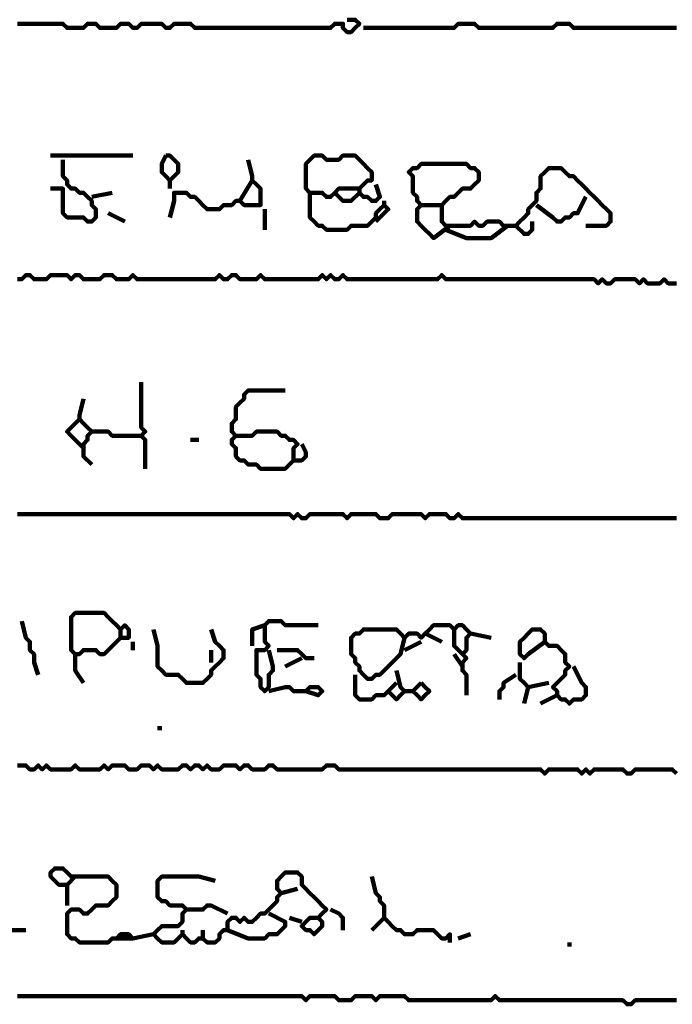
# Model space of a CAD drawing. Header units: metres. Extents: x 1959 to 4131, y 3282 to 4313.
# Tile 282 of 356: x 2432.96 to 2434.43, y 4291.86 to 4294.06. Entities that reach past the tile are written whole.
import ezdxf

# ---------------------------------------------------------------- set-up
doc = ezdxf.new("R2010")
doc.units = ezdxf.units.M
doc.layers.add('P', color=250, linetype='Continuous', lineweight=100)

msp = doc.modelspace()

# ---------------------------------------------------------------- linework, layer by layer
at = {"layer": 'P', "color": 0, "linetype": 'Continuous'}
for points in [[(2432.9586, 4294.053), (2432.9679, 4294.053), (2432.9771, 4294.053), (2432.9863, 4294.053), (2432.9956, 4294.053), (2433.0048, 4294.053), (2433.014, 4294.053), (2433.0232, 4294.053), (2433.0325, 4294.053), (2433.0417, 4294.053), (2433.0509, 4294.053), (2433.0602, 4294.053), (2433.0694, 4294.0438), (2433.0786, 4294.0438), (2433.0879, 4294.0438), (2433.0971, 4294.0438), (2433.1063, 4294.0438), (2433.1156, 4294.053), (2433.1248, 4294.053), (2433.134, 4294.053), (2433.1432, 4294.0438), (2433.1525, 4294.0438), (2433.1617, 4294.0438), (2433.1709, 4294.0438), (2433.1802, 4294.0438), (2433.1894, 4294.053), (2433.1986, 4294.053), (2433.2079, 4294.053), (2433.2171, 4294.0438), (2433.2263, 4294.0438), (2433.2356, 4294.053), (2433.2448, 4294.053), (2433.254, 4294.053), (2433.2632, 4294.053), (2433.2725, 4294.053), (2433.2817, 4294.053), (2433.2909, 4294.0438), (2433.3002, 4294.0438), (2433.3094, 4294.053), (2433.3186, 4294.053), (2433.3279, 4294.053), (2433.3371, 4294.053), (2433.3463, 4294.053), (2433.3556, 4294.0438), (2433.3648, 4294.0438), (2433.374, 4294.0438), (2433.3832, 4294.0438), (2433.3925, 4294.0438), (2433.4017, 4294.0438), (2433.4109, 4294.0438), (2433.4202, 4294.0438), (2433.4294, 4294.0438), (2433.4386, 4294.0438), (2433.4479, 4294.0438), (2433.4571, 4294.0438), (2433.4663, 4294.0438), (2433.4756, 4294.0438), (2433.4848, 4294.0438), (2433.494, 4294.0438), (2433.5032, 4294.0438), (2433.5125, 4294.0438), (2433.5217, 4294.0438), (2433.5309, 4294.0438), (2433.5402, 4294.0438), (2433.5494, 4294.0438), (2433.5586, 4294.0438), (2433.5679, 4294.0438), (2433.5771, 4294.0438), (2433.5863, 4294.0438), (2433.5956, 4294.0438), (2433.6048, 4294.0438), (2433.614, 4294.0438), (2433.6232, 4294.0438), (2433.6325, 4294.0438), (2433.6417, 4294.0438), (2433.6509, 4294.0438), (2433.6602, 4294.0438), (2433.6694, 4294.053), (2433.6786, 4294.053), (2433.6879, 4294.053), (2433.6879, 4294.0438), (2433.6971, 4294.0346), (2433.7063, 4294.0346), (2433.7156, 4294.0438), (2433.7248, 4294.053), (2433.7156, 4294.0623), (2433.6971, 4294.0623)], [(2433.734, 4294.0438), (2433.7709, 4294.0438), (2433.7802, 4294.0438), (2433.7894, 4294.0438), (2433.7986, 4294.0438), (2433.8079, 4294.0438), (2433.8171, 4294.0438), (2433.8263, 4294.0438), (2433.8356, 4294.0438), (2433.8448, 4294.0438), (2433.854, 4294.0438), (2433.8632, 4294.0438), (2433.8725, 4294.0438), (2433.8817, 4294.0438), (2433.8909, 4294.0438), (2433.9002, 4294.0438), (2433.9094, 4294.0438), (2433.9186, 4294.0438), (2433.9279, 4294.0438), (2433.9371, 4294.0438), (2433.9463, 4294.053), (2433.9556, 4294.053), (2433.9648, 4294.053), (2433.974, 4294.053), (2433.9832, 4294.053), (2433.9925, 4294.0438), (2434.0017, 4294.0438), (2434.0109, 4294.0438), (2434.0202, 4294.0438), (2434.0294, 4294.0438), (2434.0386, 4294.0438), (2434.0479, 4294.0438), (2434.0571, 4294.0438), (2434.0663, 4294.0438), (2434.0756, 4294.0438), (2434.0848, 4294.0438), (2434.094, 4294.0438), (2434.1032, 4294.0438), (2434.1125, 4294.0438), (2434.1217, 4294.0438), (2434.1309, 4294.0438), (2434.1402, 4294.0438), (2434.1494, 4294.0438), (2434.1586, 4294.0438), (2434.1679, 4294.053), (2434.1771, 4294.053), (2434.1863, 4294.053), (2434.1956, 4294.053), (2434.2048, 4294.0438), (2434.214, 4294.0438), (2434.2232, 4294.0438), (2434.2325, 4294.0438), (2434.2417, 4294.0438), (2434.2509, 4294.0438), (2434.2602, 4294.0438), (2434.2694, 4294.0438), (2434.2786, 4294.0438), (2434.2879, 4294.0438), (2434.2971, 4294.0438), (2434.3063, 4294.0438), (2434.3156, 4294.0438), (2434.3248, 4294.0438), (2434.334, 4294.0438), (2434.3432, 4294.0438), (2434.3525, 4294.0438), (2434.3617, 4294.0438), (2434.3709, 4294.0438), (2434.3802, 4294.0438), (2434.3894, 4294.0438), (2434.3986, 4294.0438), (2434.4079, 4294.0438), (2434.4171, 4294.0438), (2434.4263, 4294.0438), (2434.4356, 4294.0438)], [(2433.0325, 4293.7576), (2433.0694, 4293.7576), (2433.0786, 4293.7576), (2433.0879, 4293.7576), (2433.0971, 4293.7576), (2433.1063, 4293.7576), (2433.1156, 4293.7576), (2433.1248, 4293.7576), (2433.134, 4293.7576), (2433.1432, 4293.7576), (2433.1525, 4293.7576), (2433.1617, 4293.7576), (2433.1709, 4293.7576), (2433.1802, 4293.7576), (2433.1894, 4293.7576), (2433.1986, 4293.7576), (2433.2171, 4293.7576)], [(2433.2909, 4293.7576), (2433.3002, 4293.7576), (2433.3094, 4293.7484), (2433.3186, 4293.7392), (2433.3186, 4293.7299), (2433.3186, 4293.7207), (2433.3094, 4293.7115), (2433.3002, 4293.7023), (2433.2909, 4293.7115), (2433.2817, 4293.7207), (2433.2817, 4293.7299), (2433.2817, 4293.7392), (2433.2909, 4293.7576)], [(2433.7248, 4293.6838), (2433.6879, 4293.6838), (2433.6786, 4293.6838), (2433.6694, 4293.6746), (2433.6602, 4293.6653), (2433.6509, 4293.6653), (2433.6417, 4293.6746), (2433.6325, 4293.6746), (2433.6232, 4293.6746), (2433.614, 4293.6746), (2433.6048, 4293.6838), (2433.6048, 4293.693), (2433.6048, 4293.7023), (2433.6048, 4293.7115), (2433.6048, 4293.7207), (2433.6048, 4293.7299), (2433.6048, 4293.7392), (2433.614, 4293.7484), (2433.6232, 4293.7576), (2433.6325, 4293.7576), (2433.6417, 4293.7576), (2433.6509, 4293.7484), (2433.6602, 4293.7484), (2433.6694, 4293.7484), (2433.6786, 4293.7484), (2433.6879, 4293.7576), (2433.6971, 4293.7576), (2433.7063, 4293.7576), (2433.7156, 4293.7576), (2433.7248, 4293.7484), (2433.734, 4293.7392), (2433.7432, 4293.7299), (2433.7525, 4293.7207), (2433.7525, 4293.7115), (2433.7525, 4293.7023), (2433.7432, 4293.7023), (2433.734, 4293.693), (2433.7248, 4293.6838), (2433.7248, 4293.6746), (2433.734, 4293.6653), (2433.7432, 4293.6653), (2433.7525, 4293.6561), (2433.7617, 4293.6561), (2433.7709, 4293.6653), (2433.7617, 4293.693)], [(2433.0602, 4293.7484), (2433.0602, 4293.7115), (2433.0694, 4293.7023), (2433.0694, 4293.693), (2433.0786, 4293.6838), (2433.0879, 4293.6838), (2433.0971, 4293.6746), (2433.1063, 4293.6746), (2433.1156, 4293.6653), (2433.1248, 4293.6561), (2433.1248, 4293.6469), (2433.134, 4293.6376), (2433.134, 4293.6284), (2433.134, 4293.6192), (2433.1248, 4293.6099), (2433.1156, 4293.6099), (2433.1063, 4293.6192), (2433.0971, 4293.6192), (2433.0879, 4293.6192), (2433.0786, 4293.6192), (2433.0694, 4293.6192), (2433.0602, 4293.6284), (2433.0602, 4293.6376), (2433.0602, 4293.6469), (2433.0602, 4293.6561), (2433.0602, 4293.6653), (2433.0602, 4293.6746), (2433.0602, 4293.6838), (2433.0325, 4293.6838)], [(2433.4756, 4293.7484), (2433.4848, 4293.7115), (2433.4848, 4293.7023), (2433.494, 4293.693), (2433.5032, 4293.6838), (2433.5032, 4293.6746), (2433.5032, 4293.6653), (2433.5032, 4293.6561), (2433.5032, 4293.6469), (2433.494, 4293.6469), (2433.4848, 4293.6469), (2433.4756, 4293.6469), (2433.4663, 4293.6469), (2433.4571, 4293.6561), (2433.4479, 4293.6561), (2433.4386, 4293.6469), (2433.4294, 4293.6469), (2433.4202, 4293.6469), (2433.4109, 4293.6376), (2433.4017, 4293.6376), (2433.3925, 4293.6376), (2433.3832, 4293.6376), (2433.374, 4293.6469), (2433.3648, 4293.6561), (2433.3556, 4293.6653), (2433.3463, 4293.6653), (2433.3371, 4293.6746), (2433.3279, 4293.6746), (2433.3186, 4293.6746), (2433.3094, 4293.6746), (2433.3094, 4293.6653), (2433.3094, 4293.6561), (2433.3002, 4293.6192)], [(2433.9279, 4293.6007), (2433.8909, 4293.573), (2433.8817, 4293.5823), (2433.8725, 4293.5915), (2433.8632, 4293.6007), (2433.854, 4293.6099), (2433.854, 4293.6192), (2433.854, 4293.6284), (2433.854, 4293.6376), (2433.8632, 4293.6469), (2433.854, 4293.6561), (2433.854, 4293.6653), (2433.8448, 4293.6746), (2433.8448, 4293.6838), (2433.8448, 4293.693), (2433.8448, 4293.7023), (2433.8448, 4293.7115), (2433.8356, 4293.7207), (2433.8448, 4293.7299), (2433.854, 4293.7299), (2433.8632, 4293.7392), (2433.8725, 4293.7392), (2433.8817, 4293.7392), (2433.8909, 4293.7392), (2433.9002, 4293.7392), (2433.9094, 4293.7392), (2433.9186, 4293.7392), (2433.9279, 4293.7392), (2433.9371, 4293.7392), (2433.9463, 4293.7392), (2433.9556, 4293.7392), (2433.9648, 4293.7392), (2433.974, 4293.7299), (2433.9832, 4293.7299), (2433.9925, 4293.7207), (2433.9925, 4293.7115), (2433.9925, 4293.7023), (2433.9832, 4293.693), (2433.974, 4293.6838), (2433.9648, 4293.6838), (2433.9556, 4293.6838), (2433.9463, 4293.6746), (2433.9371, 4293.6653), (2433.9279, 4293.6653), (2433.9186, 4293.6561), (2433.9094, 4293.6469), (2433.9094, 4293.6376), (2433.9094, 4293.6284), (2433.9094, 4293.6192), (2433.9094, 4293.6099), (2433.9186, 4293.6007), (2433.9279, 4293.6007), (2433.9371, 4293.6007), (2433.9463, 4293.6007), (2433.9556, 4293.6007), (2433.9648, 4293.6007), (2433.974, 4293.6007), (2433.9832, 4293.6099), (2433.9925, 4293.6007), (2434.0017, 4293.6007), (2434.0109, 4293.6099), (2434.0202, 4293.6099), (2434.0294, 4293.6099), (2434.0386, 4293.6099), (2434.0479, 4293.6007), (2434.0571, 4293.6007), (2434.0663, 4293.6007), (2434.0756, 4293.6007), (2434.0848, 4293.6099), (2434.094, 4293.6192), (2434.1032, 4293.6284), (2434.1032, 4293.6376), (2434.1125, 4293.6469), (2434.1217, 4293.6561), (2434.1217, 4293.6653), (2434.1217, 4293.6746), (2434.1309, 4293.6838), (2434.1309, 4293.693), (2434.1309, 4293.7023), (2434.1309, 4293.7115), (2434.1402, 4293.7207), (2434.1494, 4293.7299), (2434.1586, 4293.7299), (2434.1679, 4293.7299), (2434.1771, 4293.7299), (2434.1863, 4293.7207), (2434.1956, 4293.7115), (2434.2048, 4293.7115), (2434.214, 4293.7023), (2434.2232, 4293.693), (2434.2325, 4293.6838), (2434.2417, 4293.6746), (2434.2509, 4293.6653), (2434.2602, 4293.6561), (2434.2694, 4293.6469), (2434.2786, 4293.6376), (2434.2879, 4293.6284), (2434.2879, 4293.6192), (2434.2879, 4293.6099), (2434.2786, 4293.6007), (2434.2325, 4293.6007)], [(2433.3002, 4293.7023), (2433.3002, 4293.6838)], [(2433.4848, 4293.7023), (2433.4571, 4293.6561)], [(2433.1248, 4293.6653), (2433.1709, 4293.6746)], [(2433.614, 4293.6746), (2433.614, 4293.6376), (2433.614, 4293.6284), (2433.614, 4293.6192), (2433.6232, 4293.6099), (2433.6325, 4293.6007), (2433.6417, 4293.6007), (2433.6509, 4293.5915), (2433.6602, 4293.5915), (2433.6694, 4293.5915), (2433.6786, 4293.5915), (2433.6879, 4293.5915), (2433.6971, 4293.5915), (2433.7063, 4293.6007), (2433.7156, 4293.6007), (2433.7248, 4293.6007), (2433.734, 4293.6007), (2433.7432, 4293.6007), (2433.7525, 4293.6099), (2433.7617, 4293.6192), (2433.7617, 4293.6284), (2433.7709, 4293.6376), (2433.7802, 4293.6469), (2433.7894, 4293.6376), (2433.7617, 4293.6099)], [(2433.6694, 4293.6746), (2433.6879, 4293.6561), (2433.6971, 4293.6561), (2433.7063, 4293.6561), (2433.7248, 4293.6746)], [(2434.2325, 4293.6653), (2434.214, 4293.6284), (2434.2048, 4293.6284), (2434.1956, 4293.6192), (2434.1863, 4293.6192), (2434.1771, 4293.6099), (2434.1679, 4293.6099), (2434.1586, 4293.6192), (2434.1217, 4293.6469)], [(2433.7802, 4293.6561), (2433.7802, 4293.6469)], [(2433.8632, 4293.6469), (2433.9094, 4293.6469)], [(2433.1617, 4293.6284), (2433.1986, 4293.6099)], [(2433.5125, 4293.6376), (2433.5125, 4293.5915)], [(2434.0571, 4293.6007), (2434.0202, 4293.573), (2434.0109, 4293.573), (2434.0017, 4293.573), (2433.9925, 4293.573), (2433.9832, 4293.573), (2433.974, 4293.573), (2433.9648, 4293.573), (2433.9186, 4293.5915)], [(2434.1125, 4293.6099), (2434.1125, 4293.5915), (2434.1032, 4293.5823), (2434.094, 4293.5823), (2434.0756, 4293.6007)], [(2432.9586, 4293.4807), (2432.9679, 4293.4807), (2432.9771, 4293.4899), (2432.9863, 4293.4899), (2432.9956, 4293.4807), (2433.0048, 4293.4807), (2433.014, 4293.4807), (2433.0232, 4293.4807), (2433.0325, 4293.4899), (2433.0417, 4293.4899), (2433.0509, 4293.4899), (2433.0602, 4293.4899), (2433.0694, 4293.4899), (2433.0786, 4293.4807), (2433.0879, 4293.4899), (2433.0971, 4293.4899), (2433.1063, 4293.4807), (2433.1156, 4293.4807), (2433.1248, 4293.4807), (2433.134, 4293.4807), (2433.1432, 4293.4807), (2433.1525, 4293.4899), (2433.1617, 4293.4899), (2433.1709, 4293.4899), (2433.1802, 4293.4807), (2433.1894, 4293.4807), (2433.1986, 4293.4807), (2433.2079, 4293.4807), (2433.2171, 4293.4899), (2433.2263, 4293.4807), (2433.2356, 4293.4807), (2433.2448, 4293.4807), (2433.254, 4293.4807), (2433.2632, 4293.4807), (2433.2725, 4293.4807), (2433.2817, 4293.4807), (2433.2909, 4293.4807), (2433.3002, 4293.4807), (2433.3094, 4293.4807), (2433.3186, 4293.4807), (2433.3279, 4293.4807), (2433.3371, 4293.4807), (2433.3463, 4293.4807), (2433.3556, 4293.4807), (2433.3648, 4293.4807), (2433.374, 4293.4807), (2433.3832, 4293.4807), (2433.3925, 4293.4807), (2433.4017, 4293.4807), (2433.4109, 4293.4899), (2433.4202, 4293.4807), (2433.4294, 4293.4807), (2433.4386, 4293.4899), (2433.4479, 4293.4899), (2433.4571, 4293.4807), (2433.4663, 4293.4807), (2433.4756, 4293.4807), (2433.4848, 4293.4807), (2433.494, 4293.4807), (2433.5032, 4293.4899), (2433.5125, 4293.4807), (2433.5217, 4293.4807), (2433.5309, 4293.4807), (2433.5402, 4293.4807), (2433.5494, 4293.4807), (2433.5586, 4293.4807), (2433.5679, 4293.4807), (2433.5771, 4293.4807), (2433.5863, 4293.4807), (2433.5956, 4293.4807), (2433.6048, 4293.4807), (2433.614, 4293.4807), (2433.6232, 4293.4807), (2433.6325, 4293.4807), (2433.6417, 4293.4899), (2433.6509, 4293.4807), (2433.6602, 4293.4899), (2433.6694, 4293.4807), (2433.6786, 4293.4807), (2433.6879, 4293.4899), (2433.6971, 4293.4807), (2433.7063, 4293.4807), (2433.7156, 4293.4807), (2433.7248, 4293.4807), (2433.734, 4293.4807), (2433.7432, 4293.4807), (2433.7525, 4293.4807), (2433.7617, 4293.4807), (2433.7709, 4293.4807), (2433.7802, 4293.4807), (2433.7894, 4293.4807), (2433.7986, 4293.4807), (2433.8079, 4293.4807), (2433.8171, 4293.4807), (2433.8263, 4293.4807), (2433.8356, 4293.4807), (2433.8448, 4293.4807), (2433.854, 4293.4807), (2433.8632, 4293.4807), (2433.8725, 4293.4807), (2433.8817, 4293.4807), (2433.8909, 4293.4807), (2433.9002, 4293.4807), (2433.9094, 4293.4899), (2433.9186, 4293.4807), (2433.9279, 4293.4807), (2433.9371, 4293.4807), (2433.9463, 4293.4807), (2433.9556, 4293.4807), (2433.9648, 4293.4807), (2433.974, 4293.4807), (2433.9832, 4293.4807), (2433.9925, 4293.4807), (2434.0017, 4293.4807), (2434.0109, 4293.4807), (2434.0202, 4293.4807), (2434.0294, 4293.4807), (2434.0386, 4293.4807), (2434.0479, 4293.4807), (2434.0571, 4293.4807), (2434.0663, 4293.4807), (2434.0756, 4293.4807), (2434.0848, 4293.4807), (2434.094, 4293.4807), (2434.1032, 4293.4807), (2434.1125, 4293.4807), (2434.1217, 4293.4807), (2434.1309, 4293.4807), (2434.1402, 4293.4807), (2434.1494, 4293.4807), (2434.1586, 4293.4807), (2434.1679, 4293.4807), (2434.1771, 4293.4807), (2434.1863, 4293.4807), (2434.1956, 4293.4807), (2434.2048, 4293.4807), (2434.214, 4293.4807), (2434.2232, 4293.4807), (2434.2325, 4293.4807), (2434.2417, 4293.4807), (2434.2509, 4293.4807), (2434.2602, 4293.4715), (2434.2694, 4293.4807), (2434.2786, 4293.4715), (2434.2879, 4293.4715), (2434.2971, 4293.4807), (2434.3063, 4293.4807), (2434.3156, 4293.4807), (2434.3248, 4293.4807), (2434.334, 4293.4807), (2434.3432, 4293.4807), (2434.3525, 4293.4715), (2434.3617, 4293.4807), (2434.3709, 4293.4715), (2434.3802, 4293.4715), (2434.3894, 4293.4715), (2434.3986, 4293.4715), (2434.4079, 4293.4807), (2434.4171, 4293.4715), (2434.4263, 4293.4715), (2434.4356, 4293.4715)], [(2433.2356, 4293.2499), (2433.2356, 4293.213), (2433.2356, 4293.2038), (2433.2356, 4293.1946), (2433.2356, 4293.1853), (2433.2356, 4293.1761), (2433.2356, 4293.1669), (2433.2356, 4293.1576), (2433.2356, 4293.1484), (2433.2448, 4293.1392), (2433.2356, 4293.1299), (2433.2448, 4293.1207), (2433.2448, 4293.1115), (2433.2448, 4293.1023), (2433.2448, 4293.093), (2433.2448, 4293.0838), (2433.2448, 4293.0561)], [(2433.4479, 4293.1299), (2433.4848, 4293.1299), (2433.494, 4293.1392), (2433.5032, 4293.1392), (2433.5125, 4293.1392), (2433.5217, 4293.1392), (2433.5309, 4293.1392), (2433.5402, 4293.1392), (2433.5494, 4293.1299), (2433.5586, 4293.1299), (2433.5679, 4293.1207), (2433.5771, 4293.1207), (2433.5863, 4293.1115), (2433.5771, 4293.1023), (2433.5771, 4293.093), (2433.5771, 4293.0838), (2433.5771, 4293.0746), (2433.5679, 4293.0653), (2433.5586, 4293.0561), (2433.5494, 4293.0561), (2433.5402, 4293.0561), (2433.5309, 4293.0561), (2433.5217, 4293.0561), (2433.5125, 4293.0561), (2433.5032, 4293.0561), (2433.494, 4293.0653), (2433.4848, 4293.0653), (2433.4756, 4293.0653), (2433.4663, 4293.0746), (2433.4571, 4293.0746), (2433.4479, 4293.0838), (2433.4479, 4293.093), (2433.4479, 4293.1023), (2433.4386, 4293.1115), (2433.4386, 4293.1207), (2433.4479, 4293.1299), (2433.4386, 4293.1392), (2433.4386, 4293.1484), (2433.4386, 4293.1576), (2433.4479, 4293.1669), (2433.4479, 4293.1761), (2433.4479, 4293.1853), (2433.4479, 4293.1946), (2433.4571, 4293.2038), (2433.4663, 4293.213), (2433.4663, 4293.2223), (2433.4756, 4293.2315), (2433.4848, 4293.2315), (2433.494, 4293.2315), (2433.5032, 4293.2315), (2433.5125, 4293.2315), (2433.5217, 4293.2315), (2433.5586, 4293.2315)], [(2433.1063, 4293.213), (2433.0971, 4293.1761), (2433.0971, 4293.1669), (2433.1063, 4293.1576), (2433.1156, 4293.1484), (2433.1248, 4293.1392), (2433.1156, 4293.1299), (2433.1156, 4293.1207), (2433.1063, 4293.1115), (2433.1063, 4293.1023), (2433.1063, 4293.093), (2433.1063, 4293.0838), (2433.1248, 4293.0653)], [(2433.0971, 4293.1669), (2433.0786, 4293.1484), (2433.0694, 4293.1392), (2433.0786, 4293.1299), (2433.1063, 4293.1023)], [(2433.1248, 4293.1392), (2433.1617, 4293.1392), (2433.1709, 4293.1299), (2433.1802, 4293.1299), (2433.1894, 4293.1299), (2433.1986, 4293.1299), (2433.2079, 4293.1299), (2433.2171, 4293.1299), (2433.2356, 4293.1299)], [(2433.3463, 4293.1207), (2433.3648, 4293.1207)], [(2433.5956, 4293.1115), (2433.6048, 4293.093), (2433.6048, 4293.0838), (2433.5956, 4293.0746), (2433.5771, 4293.0746)], [(2432.9586, 4292.9546), (2432.9679, 4292.9546), (2432.9771, 4292.9546), (2432.9863, 4292.9546), (2432.9956, 4292.9546), (2433.0048, 4292.9546), (2433.014, 4292.9546), (2433.0232, 4292.9546), (2433.0325, 4292.9546), (2433.0417, 4292.9546), (2433.0509, 4292.9546), (2433.0602, 4292.9546), (2433.0694, 4292.9546), (2433.0786, 4292.9546), (2433.0879, 4292.9546), (2433.0971, 4292.9546), (2433.1063, 4292.9546), (2433.1156, 4292.9546), (2433.1248, 4292.9546), (2433.134, 4292.9546), (2433.1432, 4292.9546), (2433.1525, 4292.9546), (2433.1617, 4292.9546), (2433.1709, 4292.9546), (2433.1802, 4292.9546), (2433.1894, 4292.9546), (2433.1986, 4292.9546), (2433.2079, 4292.9546), (2433.2171, 4292.9546), (2433.2263, 4292.9546), (2433.2356, 4292.9546), (2433.2448, 4292.9546), (2433.254, 4292.9546), (2433.2632, 4292.9546), (2433.2725, 4292.9546), (2433.2817, 4292.9546), (2433.2909, 4292.9546), (2433.3002, 4292.9546), (2433.3094, 4292.9546), (2433.3186, 4292.9546), (2433.3279, 4292.9546), (2433.3371, 4292.9546), (2433.3463, 4292.9546), (2433.3556, 4292.9546), (2433.3648, 4292.9546), (2433.374, 4292.9546), (2433.3832, 4292.9546), (2433.3925, 4292.9546), (2433.4017, 4292.9546), (2433.4109, 4292.9546), (2433.4202, 4292.9546), (2433.4294, 4292.9546), (2433.4386, 4292.9546), (2433.4479, 4292.9546), (2433.4571, 4292.9546), (2433.4663, 4292.9546), (2433.4756, 4292.9546), (2433.4848, 4292.9546), (2433.494, 4292.9546), (2433.5032, 4292.9546), (2433.5125, 4292.9546), (2433.5217, 4292.9546), (2433.5309, 4292.9546), (2433.5402, 4292.9546), (2433.5494, 4292.9546), (2433.5586, 4292.9546), (2433.5679, 4292.9546), (2433.5771, 4292.9453), (2433.5863, 4292.9546), (2433.5956, 4292.9453), (2433.6048, 4292.9453), (2433.614, 4292.9546), (2433.6232, 4292.9546), (2433.6325, 4292.9546), (2433.6417, 4292.9546), (2433.6509, 4292.9546), (2433.6602, 4292.9546), (2433.6694, 4292.9546), (2433.6786, 4292.9546), (2433.6879, 4292.9546), (2433.6971, 4292.9453), (2433.7063, 4292.9546), (2433.7156, 4292.9546), (2433.7248, 4292.9546), (2433.734, 4292.9546), (2433.7432, 4292.9546), (2433.7525, 4292.9546), (2433.7617, 4292.9546), (2433.7709, 4292.9453), (2433.7802, 4292.9453), (2433.7894, 4292.9453), (2433.7986, 4292.9546), (2433.8079, 4292.9546), (2433.8171, 4292.9546), (2433.8263, 4292.9546), (2433.8356, 4292.9546), (2433.8448, 4292.9546), (2433.854, 4292.9546), (2433.8632, 4292.9546), (2433.8725, 4292.9453), (2433.8817, 4292.9546), (2433.8909, 4292.9546), (2433.9002, 4292.9546), (2433.9094, 4292.9546), (2433.9186, 4292.9546), (2433.9279, 4292.9453), (2433.9371, 4292.9453), (2433.9463, 4292.9546), (2433.9556, 4292.9453), (2433.9648, 4292.9453), (2433.974, 4292.9453), (2433.9832, 4292.9453), (2433.9925, 4292.9453), (2434.0017, 4292.9453), (2434.0109, 4292.9453), (2434.0202, 4292.9453), (2434.0294, 4292.9453), (2434.0386, 4292.9453), (2434.0479, 4292.9453), (2434.0571, 4292.9453), (2434.0663, 4292.9453), (2434.0756, 4292.9453), (2434.0848, 4292.9453), (2434.094, 4292.9453), (2434.1032, 4292.9453), (2434.1125, 4292.9453), (2434.1217, 4292.9453), (2434.1309, 4292.9453), (2434.1402, 4292.9453), (2434.1494, 4292.9453), (2434.1586, 4292.9453), (2434.1679, 4292.9453), (2434.1771, 4292.9453), (2434.1863, 4292.9453), (2434.1956, 4292.9453), (2434.2048, 4292.9453), (2434.214, 4292.9453), (2434.2232, 4292.9453), (2434.2325, 4292.9453), (2434.2417, 4292.9453), (2434.2509, 4292.9453), (2434.2602, 4292.9453), (2434.2694, 4292.9453), (2434.2786, 4292.9453), (2434.2879, 4292.9453), (2434.2971, 4292.9453), (2434.3063, 4292.9453), (2434.3156, 4292.9453), (2434.3248, 4292.9453), (2434.334, 4292.9453), (2434.3432, 4292.9453), (2434.3525, 4292.9453), (2434.3617, 4292.9453), (2434.3709, 4292.9453), (2434.3802, 4292.9453), (2434.3894, 4292.9453), (2434.3986, 4292.9453), (2434.4079, 4292.9453), (2434.4171, 4292.9453), (2434.4263, 4292.9453), (2434.4356, 4292.9453)], [(2432.9679, 4292.7146), (2432.9771, 4292.6776), (2432.9863, 4292.6684), (2432.9863, 4292.6592), (2432.9863, 4292.6499), (2432.9956, 4292.6407), (2432.9956, 4292.6315), (2432.9956, 4292.6223), (2433.0048, 4292.5946)], [(2433.1894, 4292.6776), (2433.1525, 4292.6407), (2433.1432, 4292.6407), (2433.134, 4292.6499), (2433.1248, 4292.6499), (2433.1156, 4292.6499), (2433.1063, 4292.6499), (2433.0971, 4292.6407), (2433.0879, 4292.6407), (2433.0786, 4292.6499), (2433.0786, 4292.6592), (2433.0786, 4292.6684), (2433.0786, 4292.6776), (2433.0786, 4292.6869), (2433.0786, 4292.6961), (2433.0786, 4292.7053), (2433.0786, 4292.7146), (2433.0786, 4292.7238), (2433.0879, 4292.733), (2433.0971, 4292.733), (2433.1063, 4292.733), (2433.1156, 4292.733), (2433.1248, 4292.733), (2433.134, 4292.733), (2433.1432, 4292.733), (2433.1525, 4292.733), (2433.1617, 4292.7238), (2433.1709, 4292.7146), (2433.1802, 4292.7053), (2433.1894, 4292.6961), (2433.1986, 4292.7053), (2433.2079, 4292.6961), (2433.2079, 4292.6869), (2433.2079, 4292.6776), (2433.1986, 4292.6776), (2433.1894, 4292.6776), (2433.1894, 4292.6961)], [(2433.5217, 4292.6499), (2433.5309, 4292.613), (2433.5309, 4292.6038), (2433.5217, 4292.5946), (2433.5217, 4292.5853), (2433.5217, 4292.5761), (2433.5217, 4292.5669), (2433.5125, 4292.5576), (2433.5032, 4292.5669), (2433.5032, 4292.5761), (2433.5032, 4292.5853), (2433.494, 4292.5946), (2433.494, 4292.6038), (2433.494, 4292.613), (2433.494, 4292.6223), (2433.494, 4292.6315), (2433.494, 4292.6407), (2433.494, 4292.6499), (2433.5032, 4292.6499), (2433.5125, 4292.6499), (2433.5217, 4292.6592), (2433.5125, 4292.6684), (2433.5125, 4292.6776), (2433.5125, 4292.6869), (2433.5125, 4292.6961), (2433.5125, 4292.7053), (2433.5217, 4292.7146), (2433.5309, 4292.7146), (2433.5402, 4292.7146), (2433.5494, 4292.7146), (2433.5586, 4292.7053), (2433.5679, 4292.7053), (2433.5771, 4292.7053), (2433.5863, 4292.7053), (2433.5956, 4292.7053), (2433.6048, 4292.7053), (2433.6325, 4292.7053)], [(2433.2632, 4292.6961), (2433.2725, 4292.6592), (2433.2725, 4292.6499), (2433.2725, 4292.6407), (2433.2725, 4292.6315), (2433.2725, 4292.6223), (2433.2725, 4292.613), (2433.2817, 4292.6038), (2433.2909, 4292.5946), (2433.3002, 4292.5946), (2433.3094, 4292.5946), (2433.3186, 4292.5946), (2433.3279, 4292.5853), (2433.3371, 4292.5761), (2433.3463, 4292.5761), (2433.3556, 4292.5761), (2433.3648, 4292.5761), (2433.374, 4292.5761), (2433.3832, 4292.5853), (2433.3925, 4292.5946), (2433.3925, 4292.6038), (2433.4017, 4292.613), (2433.4109, 4292.6223), (2433.4202, 4292.6315), (2433.4202, 4292.6407), (2433.4202, 4292.6499), (2433.4109, 4292.6592), (2433.4017, 4292.6684), (2433.3925, 4292.6961)], [(2433.4848, 4292.6592), (2433.4848, 4292.6776), (2433.4848, 4292.6869), (2433.4848, 4292.6961), (2433.5125, 4292.7053)], [(2433.8263, 4292.6776), (2433.8171, 4292.6407), (2433.8079, 4292.6315), (2433.7986, 4292.6223), (2433.7894, 4292.613), (2433.7802, 4292.6038), (2433.7709, 4292.5946), (2433.7617, 4292.5946), (2433.7525, 4292.5853), (2433.7432, 4292.5853), (2433.734, 4292.5946), (2433.7248, 4292.6038), (2433.7248, 4292.613), (2433.7156, 4292.6223), (2433.7156, 4292.6315), (2433.7063, 4292.6407), (2433.7063, 4292.6499), (2433.7063, 4292.6592), (2433.7063, 4292.6684), (2433.7063, 4292.6776), (2433.7156, 4292.6869), (2433.7248, 4292.6869), (2433.734, 4292.6961), (2433.7432, 4292.6961), (2433.7525, 4292.6961), (2433.7617, 4292.6961), (2433.7709, 4292.6961), (2433.7802, 4292.6961), (2433.7894, 4292.6961), (2433.7986, 4292.6961), (2433.8079, 4292.6961), (2433.8171, 4292.6869), (2433.8263, 4292.6776), (2433.8356, 4292.6869), (2433.8448, 4292.6869), (2433.854, 4292.6869), (2433.8632, 4292.6776), (2433.8725, 4292.6869), (2433.8817, 4292.6961), (2433.8909, 4292.7053), (2433.9002, 4292.7053), (2433.9094, 4292.7053), (2433.9186, 4292.7053), (2433.9279, 4292.7053), (2433.9371, 4292.6961), (2433.9463, 4292.7053), (2433.9556, 4292.7053), (2433.9648, 4292.6961), (2433.974, 4292.6869), (2433.9648, 4292.6776), (2433.9648, 4292.6684), (2433.9648, 4292.6592), (2433.9648, 4292.6499), (2433.9556, 4292.6407), (2433.9648, 4292.6315), (2433.9556, 4292.6223), (2433.9556, 4292.613), (2433.9556, 4292.6038), (2433.9648, 4292.5946), (2433.9648, 4292.5853), (2433.9648, 4292.5484)], [(2433.9371, 4292.6961), (2433.9371, 4292.6776), (2433.9371, 4292.6684), (2433.9371, 4292.6592), (2433.9556, 4292.6407)], [(2434.1402, 4292.6684), (2434.1032, 4292.6407), (2434.094, 4292.6315), (2434.0848, 4292.6407), (2434.0848, 4292.6499), (2434.0848, 4292.6592), (2434.0848, 4292.6684), (2434.094, 4292.6776), (2434.1032, 4292.6869), (2434.1125, 4292.6961), (2434.1217, 4292.6961), (2434.1309, 4292.6961), (2434.1402, 4292.6869), (2434.1402, 4292.6776), (2434.1402, 4292.6684), (2434.1494, 4292.6592), (2434.1586, 4292.6592), (2434.1679, 4292.6592), (2434.1771, 4292.6499), (2434.1863, 4292.6407), (2434.1863, 4292.6315), (2434.1863, 4292.6223), (2434.1956, 4292.613), (2434.1863, 4292.6038), (2434.1863, 4292.5946), (2434.1771, 4292.5853), (2434.1679, 4292.5761), (2434.1586, 4292.5669), (2434.1679, 4292.5576), (2434.1679, 4292.5484), (2434.1771, 4292.5392), (2434.1863, 4292.5392), (2434.1956, 4292.5299), (2434.2048, 4292.5392), (2434.214, 4292.5392), (2434.2232, 4292.5392), (2434.2325, 4292.5484), (2434.2325, 4292.5576), (2434.2325, 4292.5669), (2434.2232, 4292.5761), (2434.2048, 4292.613)], [(2433.2171, 4292.6684), (2433.2171, 4292.6499)], [(2433.8632, 4292.6684), (2433.8263, 4292.6499)], [(2433.8725, 4292.6869), (2433.9094, 4292.6684)], [(2433.974, 4292.6869), (2434.0202, 4292.6776)], [(2433.3925, 4292.6499), (2433.3925, 4292.6223)], [(2433.5402, 4292.6499), (2433.5679, 4292.6499), (2433.5771, 4292.6499), (2433.5863, 4292.6499), (2433.5956, 4292.6407), (2433.6048, 4292.6315), (2433.6232, 4292.6315)], [(2433.0879, 4292.6407), (2433.0879, 4292.613), (2433.0879, 4292.6038), (2433.1063, 4292.5761)], [(2433.5956, 4292.6315), (2433.5586, 4292.613)], [(2433.9371, 4292.6407), (2433.9556, 4292.613)], [(2433.8079, 4292.6038), (2433.8171, 4292.5669), (2433.8263, 4292.5576), (2433.8171, 4292.5484), (2433.8079, 4292.5392), (2433.7986, 4292.5484), (2433.7894, 4292.5576), (2433.7802, 4292.5484), (2433.7709, 4292.5484), (2433.7617, 4292.5484), (2433.7525, 4292.5392), (2433.7432, 4292.5392), (2433.734, 4292.5392), (2433.7248, 4292.5392), (2433.7156, 4292.5484), (2433.7156, 4292.5576), (2433.7156, 4292.5946)], [(2434.0848, 4292.6223), (2434.0848, 4292.5853), (2434.094, 4292.5761), (2434.1032, 4292.5669), (2434.094, 4292.5299)], [(2434.0386, 4292.5392), (2434.0386, 4292.5576), (2434.0479, 4292.5669), (2434.0479, 4292.5761), (2434.0756, 4292.5946)], [(2433.5217, 4292.5576), (2433.5586, 4292.5669), (2433.5679, 4292.5669), (2433.5771, 4292.5576), (2433.5863, 4292.5576), (2433.5956, 4292.5576), (2433.6048, 4292.5576), (2433.614, 4292.5669), (2433.6232, 4292.5669), (2433.6325, 4292.5669), (2433.6417, 4292.5576), (2433.6325, 4292.5484), (2433.6048, 4292.5576)], [(2433.8079, 4292.5761), (2433.7894, 4292.5576)], [(2433.8632, 4292.5761), (2433.8725, 4292.5669), (2433.8817, 4292.5576), (2433.8725, 4292.5484), (2433.8632, 4292.5392), (2433.854, 4292.5484), (2433.8448, 4292.5576), (2433.8632, 4292.5761)], [(2434.1032, 4292.5669), (2434.1494, 4292.5761)], [(2433.8263, 4292.5576), (2433.8448, 4292.5576)], [(2434.1679, 4292.5484), (2434.1309, 4292.5299)], [(2433.2725, 4292.4746), (2433.2817, 4292.4746)], [(2434.4356, 4292.373), (2434.4263, 4292.3823), (2434.4171, 4292.3823), (2434.4079, 4292.3823), (2434.3986, 4292.3823), (2434.3894, 4292.3823), (2434.3802, 4292.3823), (2434.3709, 4292.3823), (2434.3617, 4292.3823), (2434.3525, 4292.3823), (2434.3432, 4292.3823), (2434.334, 4292.373), (2434.3248, 4292.373), (2434.3156, 4292.3823), (2434.3063, 4292.3823), (2434.2971, 4292.3823), (2434.2879, 4292.3823), (2434.2786, 4292.3823), (2434.2694, 4292.3823), (2434.2602, 4292.3823), (2434.2509, 4292.3823), (2434.2417, 4292.373), (2434.2325, 4292.3823), (2434.2232, 4292.373), (2434.214, 4292.3823), (2434.2048, 4292.3823), (2434.1956, 4292.3823), (2434.1863, 4292.3823), (2434.1771, 4292.3823), (2434.1679, 4292.3823), (2434.1586, 4292.3823), (2434.1494, 4292.3823), (2434.1402, 4292.373), (2434.1309, 4292.3823), (2434.1217, 4292.3823), (2434.1125, 4292.3823), (2434.1032, 4292.3823), (2434.094, 4292.3823), (2434.0848, 4292.3823), (2434.0756, 4292.3823), (2434.0663, 4292.3823), (2434.0571, 4292.3823), (2434.0479, 4292.3823), (2434.0386, 4292.3823), (2434.0294, 4292.3823), (2434.0202, 4292.3823), (2434.0109, 4292.3823), (2434.0017, 4292.3823), (2433.9925, 4292.3823), (2433.9832, 4292.3823), (2433.974, 4292.3823), (2433.9648, 4292.3823), (2433.9556, 4292.3823), (2433.9463, 4292.3823), (2433.9371, 4292.3823), (2433.9279, 4292.3823), (2433.9186, 4292.3823), (2433.9094, 4292.3823), (2433.9002, 4292.3823), (2433.8909, 4292.3823), (2433.8817, 4292.3823), (2433.8725, 4292.3823), (2433.8632, 4292.3823), (2433.854, 4292.3823), (2433.8448, 4292.3823), (2433.8356, 4292.3823), (2433.8263, 4292.3823), (2433.8171, 4292.3823), (2433.8079, 4292.3823), (2433.7986, 4292.3823), (2433.7894, 4292.3823), (2433.7802, 4292.3823), (2433.7709, 4292.3823), (2433.7617, 4292.3823), (2433.7525, 4292.3823), (2433.7432, 4292.3823), (2433.734, 4292.3823), (2433.7248, 4292.3823), (2433.7156, 4292.3823), (2433.7063, 4292.3823), (2433.6971, 4292.3823), (2433.6879, 4292.3823), (2433.6786, 4292.3823), (2433.6694, 4292.3915), (2433.6602, 4292.3915), (2433.6509, 4292.3915), (2433.6417, 4292.3823), (2433.6325, 4292.3823), (2433.6232, 4292.3823), (2433.614, 4292.3823), (2433.6048, 4292.3823), (2433.5956, 4292.3823), (2433.5863, 4292.3823), (2433.5771, 4292.3823), (2433.5679, 4292.3823), (2433.5586, 4292.3823), (2433.5494, 4292.3823), (2433.5402, 4292.3823), (2433.5309, 4292.3915), (2433.5217, 4292.3915), (2433.5125, 4292.3823), (2433.5032, 4292.3823), (2433.494, 4292.3823), (2433.4848, 4292.3823), (2433.4756, 4292.3915), (2433.4663, 4292.3915), (2433.4571, 4292.3823), (2433.4479, 4292.3915), (2433.4386, 4292.3915), (2433.4294, 4292.3915), (2433.4202, 4292.3915), (2433.4109, 4292.3823), (2433.4017, 4292.3823), (2433.3925, 4292.3823), (2433.3832, 4292.3915), (2433.374, 4292.3823), (2433.3648, 4292.3915), (2433.3556, 4292.3915), (2433.3463, 4292.3823), (2433.3371, 4292.3915), (2433.3279, 4292.3915), (2433.3186, 4292.3823), (2433.3094, 4292.3823), (2433.3002, 4292.3823), (2433.2909, 4292.3823), (2433.2817, 4292.3823), (2433.2725, 4292.3915), (2433.2632, 4292.3823), (2433.254, 4292.3915), (2433.2448, 4292.3915), (2433.2356, 4292.3915), (2433.2263, 4292.3823), (2433.2171, 4292.3823), (2433.2079, 4292.3823), (2433.1986, 4292.3915), (2433.1894, 4292.3915), (2433.1802, 4292.3915), (2433.1709, 4292.3915), (2433.1617, 4292.3823), (2433.1525, 4292.3915), (2433.1432, 4292.3823), (2433.134, 4292.3823), (2433.1248, 4292.3823), (2433.1156, 4292.3823), (2433.1063, 4292.3823), (2433.0971, 4292.3823), (2433.0879, 4292.3915), (2433.0786, 4292.3823), (2433.0694, 4292.3823), (2433.0602, 4292.3823), (2433.0509, 4292.3823), (2433.0417, 4292.3823), (2433.0325, 4292.3823), (2433.0232, 4292.3915), (2433.014, 4292.3823), (2433.0048, 4292.3915), (2432.9956, 4292.3823), (2432.9863, 4292.3823), (2432.9771, 4292.3915), (2432.9679, 4292.3915), (2432.9586, 4292.3915)], [(2433.0694, 4292.0776), (2433.0694, 4292.1146), (2433.0694, 4292.1238), (2433.0602, 4292.1238), (2433.0509, 4292.1238), (2433.0417, 4292.133), (2433.0325, 4292.1423), (2433.0325, 4292.1515), (2433.0417, 4292.1607), (2433.0509, 4292.1607), (2433.0602, 4292.1607), (2433.0694, 4292.1515), (2433.0786, 4292.1423), (2433.0879, 4292.1423), (2433.0971, 4292.1423), (2433.1063, 4292.1423), (2433.1156, 4292.1423), (2433.1248, 4292.1423), (2433.134, 4292.1423), (2433.1432, 4292.1423), (2433.1525, 4292.1423), (2433.1617, 4292.1423), (2433.1709, 4292.133), (2433.1802, 4292.1238), (2433.1802, 4292.1146), (2433.1802, 4292.1053), (2433.1802, 4292.0961), (2433.1709, 4292.0869), (2433.1617, 4292.0776), (2433.1525, 4292.0776), (2433.1432, 4292.0776), (2433.134, 4292.0776), (2433.1248, 4292.0684), (2433.1156, 4292.0592), (2433.1063, 4292.0592), (2433.0971, 4292.0684), (2433.0879, 4292.0684), (2433.0786, 4292.0684), (2433.0694, 4292.0592), (2433.0694, 4292.0499), (2433.0694, 4292.0407), (2433.0694, 4292.0315), (2433.0694, 4292.0223), (2433.0694, 4292.013), (2433.0786, 4292.0038), (2433.0879, 4292.0038), (2433.0971, 4291.9946), (2433.1063, 4291.9946), (2433.1156, 4291.9946), (2433.1248, 4291.9946), (2433.134, 4291.9946), (2433.1432, 4291.9946), (2433.1525, 4291.9946), (2433.1617, 4291.9946), (2433.1709, 4292.0038), (2433.1802, 4292.0038), (2433.1894, 4292.013), (2433.1986, 4292.013), (2433.2079, 4292.013), (2433.2171, 4292.0038), (2433.1802, 4292.0038)], [(2433.0879, 4292.1423), (2433.0694, 4292.1238)], [(2433.4017, 4292.133), (2433.3648, 4292.1423), (2433.3556, 4292.1423), (2433.3463, 4292.1423), (2433.3371, 4292.1423), (2433.3279, 4292.1423), (2433.3186, 4292.1423), (2433.3094, 4292.1423), (2433.3002, 4292.1423), (2433.2909, 4292.1423), (2433.2817, 4292.1423), (2433.2725, 4292.133), (2433.2725, 4292.1238), (2433.2725, 4292.1146), (2433.2725, 4292.1053), (2433.2725, 4292.0961), (2433.2817, 4292.0869), (2433.2909, 4292.0869), (2433.3002, 4292.0776), (2433.3094, 4292.0776), (2433.3186, 4292.0776), (2433.3279, 4292.0776), (2433.3371, 4292.0684), (2433.3279, 4292.0592), (2433.3279, 4292.0499), (2433.3279, 4292.0407), (2433.3186, 4292.0315), (2433.3094, 4292.0315), (2433.3002, 4292.0315), (2433.2909, 4292.0315), (2433.2817, 4292.0315), (2433.2725, 4292.0223), (2433.2632, 4292.013), (2433.2725, 4292.0038), (2433.2817, 4291.9946), (2433.2909, 4291.9946), (2433.3002, 4291.9946), (2433.3094, 4291.9946), (2433.3186, 4292.0038), (2433.3279, 4292.013), (2433.3371, 4292.0038), (2433.3463, 4291.9946), (2433.3556, 4291.9946), (2433.3648, 4292.0038), (2433.374, 4292.0038), (2433.3832, 4291.9946), (2433.3925, 4291.9946), (2433.4017, 4291.9946), (2433.4109, 4292.0038), (2433.4109, 4292.013), (2433.4202, 4292.0223), (2433.4294, 4292.0223), (2433.4294, 4292.0315), (2433.4294, 4292.0407), (2433.4386, 4292.0499), (2433.4479, 4292.0499), (2433.4571, 4292.0407), (2433.4663, 4292.0499), (2433.4756, 4292.0407), (2433.4848, 4292.0407), (2433.494, 4292.0499), (2433.5032, 4292.0592), (2433.5125, 4292.0592), (2433.5217, 4292.0684), (2433.5309, 4292.0776), (2433.5402, 4292.0869), (2433.5402, 4292.0961), (2433.5494, 4292.1053), (2433.5402, 4292.1146), (2433.5402, 4292.1238), (2433.5402, 4292.133), (2433.5494, 4292.1423), (2433.5586, 4292.1515), (2433.5679, 4292.1515), (2433.5771, 4292.1515), (2433.5863, 4292.1515), (2433.5956, 4292.1423), (2433.5956, 4292.133), (2433.5956, 4292.1238), (2433.6048, 4292.1146), (2433.614, 4292.1053), (2433.6232, 4292.0961), (2433.6325, 4292.0869), (2433.6417, 4292.0776), (2433.6509, 4292.0684), (2433.6417, 4292.0592), (2433.6325, 4292.0499), (2433.6417, 4292.0407), (2433.6417, 4292.0315), (2433.6325, 4292.0223), (2433.6232, 4292.013), (2433.614, 4292.0223), (2433.6048, 4292.0223), (2433.5956, 4292.0315), (2433.6048, 4292.0407), (2433.614, 4292.0499), (2433.6325, 4292.0499)], [(2433.7525, 4292.1423), (2433.7617, 4292.1053), (2433.7709, 4292.0961), (2433.7709, 4292.0869), (2433.7802, 4292.0776), (2433.7802, 4292.0684), (2433.7802, 4292.0592), (2433.7802, 4292.0499), (2433.7894, 4292.0407), (2433.7986, 4292.0315), (2433.8079, 4292.0223), (2433.8171, 4292.0223), (2433.8263, 4292.013), (2433.8356, 4292.013), (2433.8448, 4292.013), (2433.854, 4292.0223), (2433.8632, 4292.0223), (2433.8725, 4292.0223), (2433.8817, 4292.0223), (2433.8909, 4292.0223), (2433.9002, 4292.013), (2433.9094, 4292.0038), (2433.9186, 4292.0038), (2433.9279, 4292.013), (2433.9279, 4291.9946)], [(2433.5494, 4292.1053), (2433.5863, 4292.1146)], [(2432.8386, 4292.0776), (2432.8294, 4292.0407), (2432.8386, 4292.0315), (2432.8479, 4292.0315), (2432.8571, 4292.0315), (2432.8663, 4292.0315), (2432.8756, 4292.0315), (2432.8848, 4292.0223), (2432.894, 4292.0223), (2432.9032, 4292.0223), (2432.9125, 4292.0315), (2432.9217, 4292.0315), (2432.9309, 4292.0315), (2432.9402, 4292.0223), (2432.9494, 4292.0223), (2432.9586, 4292.0223), (2432.9771, 4292.0223)], [(2433.3371, 4292.0684), (2433.374, 4292.0684), (2433.3832, 4292.0776), (2433.3925, 4292.0776), (2433.4294, 4292.0592)], [(2433.5217, 4292.0592), (2433.5586, 4292.0407), (2433.5586, 4292.0315), (2433.5494, 4292.0223), (2433.5402, 4292.013), (2433.5309, 4292.013), (2433.5217, 4292.013), (2433.5125, 4292.0038), (2433.5032, 4292.0038), (2433.494, 4292.0038), (2433.4848, 4292.0038), (2433.4756, 4292.0038), (2433.4294, 4292.0223)], [(2433.6602, 4292.0684), (2433.6786, 4292.0592), (2433.6879, 4292.0499), (2433.6879, 4292.0407), (2433.6879, 4292.0223)], [(2433.5679, 4292.0499), (2433.5956, 4292.0407)], [(2433.7802, 4292.0499), (2433.7525, 4292.0223)], [(2433.2171, 4292.0038), (2433.2632, 4292.013)], [(2433.3279, 4292.0223), (2433.3279, 4292.013)], [(2433.374, 4292.0223), (2433.374, 4292.0038)], [(2433.974, 4292.013), (2433.9463, 4292.0038)], [(2434.1956, 4291.9946), (2434.1956, 4291.9853)], [(2432.9586, 4291.8746), (2432.9679, 4291.8746), (2432.9771, 4291.8746), (2432.9863, 4291.8746), (2432.9956, 4291.8746), (2433.0048, 4291.8746), (2433.014, 4291.8746), (2433.0232, 4291.8746), (2433.0325, 4291.8746), (2433.0417, 4291.8746), (2433.0509, 4291.8746), (2433.0602, 4291.8746), (2433.0694, 4291.8746), (2433.0786, 4291.8746), (2433.0879, 4291.8746), (2433.0971, 4291.8746), (2433.1063, 4291.8746), (2433.1156, 4291.8746), (2433.1248, 4291.8746), (2433.134, 4291.8746), (2433.1432, 4291.8746), (2433.1525, 4291.8746), (2433.1617, 4291.8746), (2433.1709, 4291.8746), (2433.1802, 4291.8746), (2433.1894, 4291.8746), (2433.1986, 4291.8746), (2433.2079, 4291.8746), (2433.2171, 4291.8746), (2433.2263, 4291.8746), (2433.2356, 4291.8746), (2433.2448, 4291.8746), (2433.254, 4291.8746), (2433.2632, 4291.8746), (2433.2725, 4291.8746), (2433.2817, 4291.8746), (2433.2909, 4291.8746), (2433.3002, 4291.8746), (2433.3094, 4291.8746), (2433.3186, 4291.8746), (2433.3279, 4291.8746), (2433.3371, 4291.8746), (2433.3463, 4291.8746), (2433.3556, 4291.8746), (2433.3648, 4291.8746), (2433.374, 4291.8746), (2433.3832, 4291.8746), (2433.3925, 4291.8746), (2433.4017, 4291.8746), (2433.4109, 4291.8746), (2433.4202, 4291.8746), (2433.4294, 4291.8746), (2433.4386, 4291.8746), (2433.4479, 4291.8746), (2433.4571, 4291.8746), (2433.4663, 4291.8746), (2433.4756, 4291.8746), (2433.4848, 4291.8746), (2433.494, 4291.8746), (2433.5032, 4291.8746), (2433.5125, 4291.8746), (2433.5217, 4291.8746), (2433.5309, 4291.8746), (2433.5402, 4291.8746), (2433.5494, 4291.8746), (2433.5586, 4291.8746), (2433.5679, 4291.8746), (2433.5771, 4291.8746), (2433.5863, 4291.8746), (2433.5956, 4291.8746), (2433.6048, 4291.8653), (2433.614, 4291.8746), (2433.6232, 4291.8746), (2433.6325, 4291.8746), (2433.6417, 4291.8746), (2433.6509, 4291.8746), (2433.6602, 4291.8746), (2433.6694, 4291.8746), (2433.6786, 4291.8653), (2433.6879, 4291.8653), (2433.6971, 4291.8653), (2433.7063, 4291.8653), (2433.7156, 4291.8746), (2433.7248, 4291.8746), (2433.734, 4291.8746), (2433.7432, 4291.8746), (2433.7525, 4291.8746), (2433.7617, 4291.8653), (2433.7709, 4291.8746), (2433.7802, 4291.8746), (2433.7894, 4291.8746), (2433.7986, 4291.8746), (2433.8079, 4291.8746), (2433.8171, 4291.8746), (2433.8263, 4291.8746), (2433.8356, 4291.8653), (2433.8448, 4291.8653), (2433.854, 4291.8653), (2433.8632, 4291.8653), (2433.8725, 4291.8653), (2433.8817, 4291.8653), (2433.8909, 4291.8653), (2433.9002, 4291.8653), (2433.9094, 4291.8653), (2433.9186, 4291.8653), (2433.9279, 4291.8653), (2433.9371, 4291.8653), (2433.9463, 4291.8653), (2433.9556, 4291.8653), (2433.9648, 4291.8653), (2433.974, 4291.8653), (2433.9832, 4291.8653), (2433.9925, 4291.8653), (2434.0017, 4291.8653), (2434.0109, 4291.8653), (2434.0202, 4291.8653), (2434.0294, 4291.8746), (2434.0386, 4291.8653), (2434.0479, 4291.8653), (2434.0571, 4291.8653), (2434.0663, 4291.8653), (2434.0756, 4291.8653), (2434.0848, 4291.8653), (2434.094, 4291.8653), (2434.1032, 4291.8653), (2434.1125, 4291.8653), (2434.1217, 4291.8653), (2434.1309, 4291.8653), (2434.1402, 4291.8653), (2434.1494, 4291.8653), (2434.1586, 4291.8653), (2434.1679, 4291.8653), (2434.1771, 4291.8653), (2434.1863, 4291.8653), (2434.1956, 4291.8653), (2434.2048, 4291.8653), (2434.214, 4291.8653), (2434.2232, 4291.8653), (2434.2325, 4291.8653), (2434.2417, 4291.8653), (2434.2509, 4291.8653), (2434.2602, 4291.8653), (2434.2694, 4291.8653), (2434.2786, 4291.8653), (2434.2879, 4291.8653), (2434.2971, 4291.8653), (2434.3063, 4291.8653), (2434.3156, 4291.8653), (2434.3248, 4291.8561), (2434.334, 4291.8561), (2434.3432, 4291.8653), (2434.3525, 4291.8653), (2434.3617, 4291.8653), (2434.3709, 4291.8653), (2434.3802, 4291.8653), (2434.3894, 4291.8653), (2434.3986, 4291.8653), (2434.4079, 4291.8653), (2434.4171, 4291.8653), (2434.4263, 4291.8653), (2434.4356, 4291.8653)]]:
    msp.add_lwpolyline(points, dxfattribs=at)

doc.saveas('drawing.dxf')
